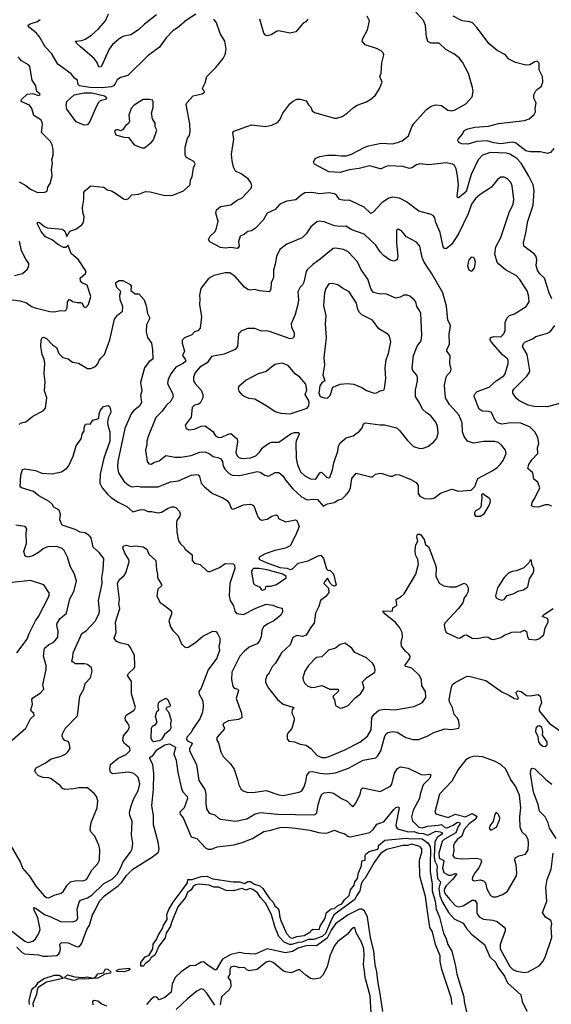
# Model space of a CAD drawing. Extents: x 1921360 to 2014538, y 768294 to 907744.
# Tile 258 of 412: x 1972690 to 1977360, y 845639 to 854285. Entities that reach past the tile are written whole.
import ezdxf

# ---------------------------------------------------------------- set-up
doc = ezdxf.new("R2010")
doc.units = 0

msp = doc.modelspace()

# ---------------------------------------------------------------- linework, layer by layer
at = {"layer": '0CON10XD'}
for points in [[(1977364.4, 851834.4), (1977340, 851885), (1977299.5, 852015), (1977255, 852057.1), (1977237.3, 852085), (1977227.5, 852125), (1977231.1, 852175), (1977225.5, 852205.5), (1977210.8, 852225), (1977117.1, 852297.1), (1977115.6, 852325), (1977136.8, 852413.2), (1977153.8, 852516.2), (1977201.2, 852655), (1977209.4, 852785), (1977199.4, 852835), (1977162.2, 852912.2), (1977093.5, 853025), (1977055.6, 853065), (1976995, 853103.8), (1976965, 853111.9), (1976825, 853117.7), (1976754.7, 853095.3), (1976717.8, 853055), (1976654.6, 852925), (1976615, 852784.4), (1976601.2, 852765), (1976545, 852719.2), (1976535, 852723.8), (1976531.8, 852735), (1976543.8, 852835), (1976536.1, 852915), (1976524.4, 852975), (1976508, 853005), (1976492.5, 853015), (1976435, 853026.7), (1976285, 853010.8), (1976205, 853018.4), (1976175, 853009.7), (1976135, 852983.6), (1976115, 852978.2), (1976055, 852994.5), (1975935, 853001.5), (1975905, 852997.1), (1975866, 852974), (1975855, 852973.8), (1975765, 853000.5), (1975672.4, 852977.6), (1975585, 852966.2), (1975505, 852943.9), (1975405, 852950), (1975280, 853015), (1975270, 853035), (1975286.7, 853065), (1975325, 853084.2), (1975394.5, 853095.5), (1975465, 853095.5), (1975515, 853087.9), (1975559.4, 853090.6), (1975605, 853103.5), (1975715, 853163.5), (1975755, 853178.2), (1975865, 853200), (1975965, 853195.6), (1976010, 853205), (1976048.3, 853221.7), (1976104.3, 853265), (1976135, 853343.8), (1976155, 853377.5), (1976263.4, 853496.6), (1976305, 853526), (1976345, 853536), (1976395, 853532), (1976451.7, 853491.7), (1976485, 853484), (1976515, 853494), (1976608.8, 853545), (1976663.9, 853606.1), (1976674, 853655), (1976668.7, 853688.7), (1976633.2, 853813.2), (1976580.9, 853910.9), (1976549.7, 853949.7), (1976502.5, 853985), (1976432.1, 854022.1), (1976375, 854078), (1976305, 854080), (1976275, 854093.3), (1976262.2, 854135), (1976253.1, 854235), (1976236.7, 854276.7), (1976131.9, 854395)], [(1972625, 851824.5), (1972695.4, 851815.4), (1972748.8, 851798.8), (1972795, 851766.5), (1972825, 851753.3), (1972955, 851722.9), (1972995, 851720), (1973045, 851732), (1973085, 851727.5), (1973095, 851732.5), (1973106.7, 851755), (1973108.8, 851805), (1973125, 851827.5), (1973136.1, 851826.1), (1973155, 851810), (1973195, 851801.2), (1973225, 851802.5), (1973237.5, 851795), (1973253.6, 851763.6), (1973271.7, 851758.3), (1973293.3, 851785), (1973316.2, 851855), (1973283.8, 851953.8), (1973240, 851975), (1973223, 851993), (1973220, 852015), (1973268.9, 852055), (1973273.5, 852075), (1973205, 852175.6), (1973142.3, 852232.3), (1973115, 852302.5), (1973094.3, 852285.7), (1973075, 852285.6), (1973025, 852311.5), (1972975, 852350.8), (1972917.9, 852377.9), (1972877.1, 852425), (1972844.5, 852495.5), (1972853.3, 852506.7), (1972865, 852504.2), (1972909.2, 852469.2), (1972935, 852457.3), (1973065, 852445.4), (1973087.2, 852427.2), (1973105, 852380), (1973131.4, 852428.6), (1973183.6, 852446.4), (1973236.4, 852483.6), (1973250.8, 852505), (1973255.8, 852554.2), (1973244.4, 852595), (1973241.4, 852635), (1973254, 852705), (1973253.9, 852766.1), (1973263.9, 852786.1), (1973315, 852826.7), (1973425, 852813.8), (1973437.7, 852807.7), (1973459.3, 852789.3), (1973495, 852783.3), (1973532.3, 852762.3), (1973601.7, 852711.7), (1973625, 852706.7), (1973645, 852713.3), (1973675, 852747.5), (1973735, 852752.9), (1973795, 852775.7), (1973835, 852772.9), (1973965, 852742), (1974035, 852742.5), (1974128.3, 852781.7), (1974185.9, 852834.1), (1974190.8, 852879.2), (1974206, 852905), (1974217.5, 852985), (1974230, 853015), (1974219.3, 853039.3), (1974153.9, 853073.9), (1974143.3, 853095), (1974143.3, 853165), (1974163.8, 853245), (1974181.7, 853268.3), (1974187.5, 853305), (1974185, 853370), (1974151.2, 853538.8), (1974157.5, 853555), (1974213.6, 853616.4), (1974292.5, 853635), (1974310, 853645), (1974312.5, 853655), (1974301.2, 853665), (1974296.4, 853683.6), (1974319.3, 853729.3), (1974334.2, 853785.8), (1974413.9, 853866.1), (1974476.7, 853945), (1974495, 853980), (1974503.8, 854025), (1974492.5, 854095), (1974452.2, 854162.2), (1974417.9, 854257.9), (1974395, 854289.4)], [(1974237.6, 854332.4), (1974155, 854279.5), (1974075, 854211.9), (1974035, 854188.1), (1973977.8, 854125), (1973917.2, 854042.8), (1973819.8, 853970.2), (1973640, 853795), (1973575, 853776.9), (1973545, 853757.5), (1973528.5, 853721.5), (1973514.3, 853705), (1973493.9, 853696.1), (1973414.6, 853685.4), (1973305, 853688.9), (1973215.3, 853705.3), (1973202.9, 853715), (1973196.7, 853755), (1973175, 853768.8), (1973140.7, 853810.7), (1973025, 853894.3), (1972970.8, 853985), (1972912.5, 854045), (1972864.5, 854135), (1972837.4, 854167.4), (1972776.7, 854215), (1972760, 854235), (1972781.1, 854248.9), (1972845, 854268.2), (1972870, 854285)], [(1973892.1, 854327.9), (1973785, 854244.2), (1973734.6, 854195.4), (1973667, 854153), (1973605, 854139.2), (1973575.7, 854125), (1973503.8, 854066.2), (1973475.2, 854024.8), (1973405, 853870), (1973385, 853868.8), (1973369.8, 853909.8), (1973344.7, 853944.7), (1973225, 854045.6), (1973192.5, 854075), (1973180, 854095), (1973235, 854101.8), (1973265, 854113.8), (1973320.4, 854149.6), (1973381.5, 854205), (1973443.5, 854275), (1973470.5, 854335)], [(1977365, 850014), (1977335, 850024.2), (1977305, 850024.2), (1977245, 850004.4), (1977205, 850007.8), (1977187, 850017), (1977191.1, 850045), (1977215, 850082), (1977258, 850175), (1977240, 850225), (1977205, 850251.2), (1977196, 850306), (1977154.4, 850344.4), (1977161.7, 850378.3), (1977189.1, 850420.9), (1977241.1, 850475), (1977239.2, 850525), (1977250.8, 850565), (1977241.4, 850615), (1977215.7, 850665), (1977175, 850706.9), (1977093, 850743), (1977005, 850743.8), (1976925, 850733.9), (1976886, 850745), (1976865.7, 850765), (1976835, 850836.7), (1976815, 850844.3), (1976755, 850847.1), (1976725.8, 850865), (1976682.9, 850975), (1976685.7, 850995), (1976708.6, 851021.4), (1976815, 851059.5), (1976875.3, 851114.7), (1976942, 851158), (1976954.5, 851175.5), (1976980, 851265), (1976981.9, 851295), (1976975, 851307.1), (1976930.7, 851340.7), (1976835, 851452.2), (1976821.4, 851475), (1976826.7, 851495), (1976855, 851504.4), (1976915, 851500), (1976942.9, 851525), (1976952.9, 851555), (1976954.2, 851625), (1976972.5, 851667.5), (1976993.4, 851686.6), (1977037, 851703), (1977137.5, 851765), (1977163.8, 851806.2), (1977160, 851865), (1977148.6, 851905), (1977083.6, 852003.6), (1977055, 852036), (1976957.4, 852087.4), (1976898.3, 852138.3), (1976885.5, 852155.5), (1976862.2, 852225), (1976870.9, 852289.1), (1976917, 852373), (1976988.9, 852591.1), (1977025.6, 852665), (1977031.9, 852705), (1977015.4, 852825.4), (1977003.1, 852855), (1976975, 852887.1), (1976945, 852901.4), (1976915, 852900.8), (1976887.9, 852882.1), (1976834, 852815), (1976735, 852748.9), (1976695, 852713.3), (1976660, 852665), (1976630.5, 852579.5), (1976545.3, 852405), (1976485, 852314.4), (1976435, 852273.3), (1976422, 852275), (1976410.2, 852290.2), (1976382.2, 852415), (1976345.8, 852505), (1976336, 852545), (1976325, 852561.2), (1976305, 852573.8), (1976195, 852602), (1976088.8, 852685), (1976025, 852718.6), (1975965, 852727.8), (1975933, 852717), (1975875, 852678.1), (1975795, 852594.2), (1975775, 852584), (1975715, 852638), (1975605, 852691.4), (1975585, 852699.4), (1975545, 852696.9), (1975498.8, 852705), (1975473.3, 852745), (1975456.4, 852756.4), (1975405, 852763.6), (1975325, 852756.4), (1975255, 852767.3), (1975195.5, 852764.5), (1975162, 852745), (1975115, 852702.5), (1975037.7, 852692.3), (1974975.5, 852664.5), (1974935, 852618), (1974863.8, 852585), (1974828, 852525), (1974760, 852455), (1974725, 852430), (1974695, 852423.8), (1974665, 852401.2), (1974627.5, 852385), (1974611.2, 852335), (1974617.5, 852295), (1974603.6, 852276.4), (1974545, 852284.2), (1974495, 852279.2), (1974453.2, 852283.2), (1974360, 852335), (1974347.5, 852355), (1974363.3, 852385), (1974406.2, 852425), (1974418.6, 852455), (1974433.8, 852515), (1974412, 852585), (1974418.8, 852615), (1974455, 852644), (1974545, 852659.2), (1974600.3, 852699.7), (1974645, 852720), (1974722.5, 852805), (1974728.6, 852825), (1974719.4, 852855), (1974696.3, 852886.3), (1974635, 852930), (1974585.5, 852955.5), (1974568.6, 852988.6), (1974555.5, 853045), (1974551.1, 853105), (1974570, 853235), (1974562.5, 853295), (1974570, 853305), (1974725, 853361.2), (1974845, 853348), (1974905, 853358.8), (1974955, 853383.3), (1974976.2, 853405), (1975001.2, 853465), (1975064.1, 853545.9), (1975085, 853566.7), (1975125, 853586), (1975155, 853587.5), (1975205, 853573.3), (1975226.4, 853536.4), (1975246.1, 853516.1), (1975260, 853485), (1975279.3, 853469.3), (1975455, 853421.2), (1975475, 853421.2), (1975522.5, 853435), (1975565, 853463.3), (1975623.3, 853515), (1975655, 853533.3), (1975736.1, 853563.9), (1975773.6, 853586.4), (1975815, 853622.5), (1975850.7, 853679.3), (1975872.5, 853735), (1975853.3, 853785), (1975863.8, 853815), (1975871.2, 853905), (1975888.8, 853975), (1975883.3, 853995), (1975865, 854011.2), (1975825, 854031.2), (1975725, 854063.8), (1975697.5, 854095), (1975700, 854115), (1975744.1, 854195.9), (1975761.2, 854275), (1975743.3, 854315)], [(1975220.5, 854289.5), (1975203.9, 854266.1), (1975180, 854255), (1975115, 854177.1), (1975065, 854167.5), (1974964.3, 854185.7), (1974945, 854180), (1974899.6, 854150.4), (1974862.4, 854142.4), (1974848, 854148), (1974835.6, 854165), (1974798.9, 854288.9)], [(1977254, 853866), (1977252.3, 853902.3), (1977235, 853920), (1977215, 853916), (1977170.3, 853889.7), (1977136.6, 853886.6), (1977045, 853910), (1977005, 853928.6), (1976985, 853942), (1976956.2, 853975), (1976885, 854013.8), (1976815, 854074), (1976705.7, 854215), (1976666.6, 854256.6), (1976645, 854265.7), (1976576.7, 854275), (1976496.1, 854316.1)], [(1972685, 852861.8), (1972745, 852829.1), (1972785, 852795.6), (1972845, 852768.8), (1972910.7, 852769.3), (1972930.7, 852779.3), (1972937.5, 852815), (1972956.2, 852845), (1972974, 852915), (1972969.2, 852965), (1972978, 853025), (1972972.9, 853055), (1972982.5, 853095), (1972984.2, 853145.8), (1972975.7, 853185), (1972960.8, 853215), (1972881.4, 853295), (1972891.2, 853361.2), (1972887.1, 853385), (1972875.5, 853405.5), (1972814.6, 853444.6), (1972796.2, 853505), (1972774.6, 853534.6), (1972702, 853565), (1972704.3, 853585), (1972755, 853630), (1972805.8, 853635.8), (1972855, 853619.2), (1972868.8, 853625), (1972866.2, 853635), (1972840, 853655), (1972831.2, 853705), (1972798, 853755), (1972780, 853875), (1972768.2, 853888.2), (1972705, 853922.9), (1972675, 853958.8)], [(1977382.5, 853155), (1977351.1, 853118.9), (1977325, 853109.2), (1977265, 853123.1), (1977175, 853125.8), (1977135, 853133.4), (1977045, 853203.6), (1977015, 853210.2), (1976915, 853194.5), (1976855, 853203.2), (1976795, 853221), (1976705.8, 853214.2), (1976625, 853191.5), (1976575, 853193.6), (1976547.5, 853205), (1976539.2, 853225), (1976542, 853235), (1976580.3, 853279.7), (1976595, 853310.8), (1976625, 853326.7), (1976687.6, 853342.4), (1976809.1, 853350.9), (1976895, 853373.8), (1977125, 853400), (1977163.8, 853415), (1977208.3, 853451.7), (1977221.2, 853475), (1977218.8, 853505), (1977226, 853555), (1977206.7, 853595), (1977207.5, 853625), (1977227.5, 853665), (1977270.5, 853699.5), (1977284, 853735), (1977281.4, 853785), (1977254.2, 853845), (1977254, 853866)], [(1973255, 853358), (1973185, 853387.5), (1973105, 853500), (1973097.5, 853535), (1973104.4, 853565), (1973168.6, 853625), (1973255, 853642.5), (1973322.5, 853642.5), (1973436, 853615), (1973450.8, 853605), (1973452, 853595), (1973445, 853584.2), (1973398.2, 853571.8), (1973382.9, 853557.1), (1973363.4, 853525), (1973305, 853390.8), (1973285, 853362.9), (1973255, 853358)], [(1973785, 853160), (1973845, 853206.7), (1973865, 853230), (1973893.3, 853315), (1973881.2, 853345), (1973878.8, 853375), (1973856.2, 853415), (1973848.8, 853465), (1973862, 853515), (1973863.3, 853565), (1973855, 853578.8), (1973830, 853585), (1973775, 853584.4), (1973695, 853535.6), (1973670.5, 853505), (1973649.2, 853445), (1973653.8, 853395), (1973645, 853372.5), (1973622.5, 853355), (1973593.6, 853316.4), (1973575, 853307.5), (1973555, 853316.7), (1973535, 853317.5), (1973523.3, 853305), (1973535, 853272.5), (1973603.6, 853253.6), (1973645, 853250), (1973695.9, 853185.9), (1973765, 853160), (1973785, 853160)], [(1975355, 850014.2), (1975395, 850033.3), (1975453.3, 850045), (1975483.3, 850065), (1975521.1, 850078.9), (1975558.3, 850111.7), (1975576.9, 850135), (1975594.4, 850175), (1975606, 850255), (1975645, 850303.8), (1975775, 850270), (1975788.3, 850271.7), (1975815, 850293.3), (1975858.3, 850301.7), (1975875, 850301.2), (1975945, 850276.2), (1975965, 850278), (1975995, 850291.2), (1976027.3, 850287.3), (1976126.8, 850246.8), (1976171.7, 850221.7), (1976190, 850195), (1976188.8, 850125), (1976205, 850101.2), (1976245, 850080.6), (1976302.7, 850077.3), (1976333.3, 850085), (1976385, 850128), (1976485, 850163.3), (1976545, 850146.2), (1976656, 850154), (1976686.7, 850185), (1976715, 850256.2), (1976845, 850326.9), (1976885, 850353.3), (1976910.5, 850379.5), (1976938.1, 850415), (1976961.9, 850475), (1976955.8, 850505), (1976925.4, 850545.4), (1976895, 850572.9), (1976865, 850581.9), (1976765, 850580), (1976675, 850567.8), (1976623.6, 850583.6), (1976594.5, 850624.5), (1976578.9, 850665), (1976575.4, 850745), (1976546, 850816), (1976466.1, 850906.1), (1976429.6, 850965), (1976420, 851075), (1976436.2, 851145), (1976446.1, 851163.9), (1976475, 851192.5), (1976481.2, 851215), (1976467.5, 851265), (1976470.8, 851335), (1976443.3, 851373.3), (1976441.5, 851385), (1976464.4, 851435), (1976461.4, 851525), (1976473.8, 851595), (1976468.8, 851615), (1976450, 851645), (1976438.8, 851768.8), (1976408, 851885), (1976307.8, 852057.8), (1976241.9, 852155), (1976225.5, 852195.5), (1976205.5, 852295.5), (1976175, 852330), (1976088.3, 852378.3), (1976045, 852430), (1976015, 852446.7), (1976000, 852435), (1975999.2, 852325), (1976012.5, 852205), (1976005, 852180), (1975995, 852170), (1975975, 852164.2), (1975945, 852172.9), (1975884.6, 852214.6), (1975855, 852246.2), (1975818.1, 852305), (1975715, 852402.9), (1975608.1, 852438.1), (1975555, 852472.2), (1975505, 852469.1), (1975454.4, 852475.6), (1975365, 852510), (1975315.8, 852514.2), (1975300.9, 852509.1), (1975248, 852465), (1975205, 852404), (1975169.8, 852370.2), (1975037.3, 852312.7), (1974975, 852268), (1974945.5, 852204.5), (1974935, 852137.5), (1974919.1, 852085), (1974918.9, 852021.1), (1974899.6, 851975), (1974897.3, 851922.7), (1974885, 851896), (1974795, 851902.9), (1974755, 851915.6), (1974715, 851910.6), (1974695, 851914.3), (1974665, 851937.1), (1974586.1, 852026.1), (1974535, 852061.4), (1974495, 852062.5), (1974395, 852040), (1974347.3, 852012.7), (1974281.2, 851925), (1974270.5, 851865), (1974271.2, 851831.2), (1974269.5, 851785), (1974287.5, 851675), (1974274.5, 851575.5), (1974255, 851552.5), (1974225, 851544), (1974201.8, 851518.2), (1974138.7, 851491.3), (1974118.3, 851471.7), (1974115.7, 851445), (1974137.1, 851375), (1974120.5, 851335), (1974143.6, 851305), (1974147.9, 851285), (1974125, 851266.1), (1974060.6, 851235), (1974017.8, 851175), (1973993.1, 851125), (1973989.4, 851095), (1973994.4, 851074.4), (1974033.1, 851005), (1974038.1, 850975), (1974016.9, 850935), (1973979.8, 850900.2), (1973942.8, 850847.2), (1973885, 850790.8), (1973818, 850625), (1973806, 850585), (1973807.5, 850555), (1973795.6, 850505), (1973809.5, 850405), (1973825, 850384.4), (1973845, 850380.6), (1973875, 850398.1), (1973915, 850410), (1973975, 850458.9), (1974055, 850443.1), (1974105, 850442.2), (1974195, 850457.5), (1974271.7, 850488.3), (1974315, 850490), (1974354.8, 850474.8), (1974388.1, 850448.1), (1974437.8, 850437.8), (1974457.4, 850427.4), (1974472.7, 850405), (1974477.7, 850365), (1974493.7, 850333.7), (1974528.7, 850298.7), (1974555, 850284), (1974625, 850282.8), (1974775, 850318.5), (1974802.6, 850312.6), (1974844, 850284), (1974875, 850275.5), (1974935, 850307.5), (1974965, 850307.5), (1975000.4, 850280.4), (1975028.1, 850238.1), (1975090, 850165), (1975164.4, 850095), (1975215, 850070), (1975265, 850074.4), (1975305, 850070.6), (1975355, 850014.2)], [(1972645, 852040), (1972715, 852057.5), (1972758, 852095), (1972771.2, 852125), (1972771.2, 852145), (1972742.7, 852182.7), (1972706.6, 852256.6), (1972688.7, 852338.7)], [(1975285, 850250.4), (1975295, 850255.6), (1975325, 850305.8), (1975335, 850312.5), (1975345, 850309.2), (1975385, 850268.6), (1975405, 850262.5), (1975415, 850266.2), (1975437, 850333), (1975448.8, 850395), (1975483.9, 850495), (1975491.3, 850538.7), (1975505, 850568), (1975558, 850612), (1975620.3, 850629.7), (1975675, 850671.2), (1975697.7, 850702.3), (1975708.8, 850735), (1975724.4, 850745.6), (1975855, 850726), (1975895, 850726), (1975987.5, 850705), (1976005, 850698), (1976025, 850678.8), (1976095, 850588.8), (1976147.9, 850537.9), (1976205, 850520), (1976235, 850521.9), (1976275, 850535.8), (1976324.2, 850575.8), (1976355, 850610), (1976367.1, 850655), (1976360, 850715), (1976345, 850752), (1976301.4, 850805), (1976260.8, 850835), (1976227.5, 850865), (1976205.6, 850915), (1976166.5, 850975), (1976167.2, 851032.8), (1976185.4, 851115), (1976184.5, 851144.5), (1976175.4, 851165.4), (1976143.1, 851205), (1976136.9, 851225), (1976150, 851335), (1976180.9, 851419.1), (1976216.5, 851465), (1976223.6, 851513.6), (1976212.7, 851705), (1976202.6, 851732.6), (1976177.8, 851765), (1976168.6, 851808.6), (1976156.3, 851826.3), (1976117.6, 851857.6), (1976095, 851866.7), (1976065, 851865.7), (1976032.1, 851847.9), (1975995, 851840.8), (1975905, 851877.1), (1975855, 851874.2), (1975799.1, 851889.1), (1975778.6, 851915), (1975748.9, 852005), (1975685.5, 852095), (1975657.3, 852157.3), (1975576, 852245), (1975534.3, 852265.7), (1975465, 852278.5), (1975443.8, 852275), (1975329.2, 852180.8), (1975263.8, 852136.2), (1975215, 852088.6), (1975206.7, 852073.3), (1975185, 851978.8), (1975175, 851957.5), (1975152.5, 851935), (1975134.5, 851895.5), (1975138.9, 851825), (1975134.4, 851785), (1975109.2, 851695), (1975075.8, 851615), (1975078.1, 851585), (1975101.5, 851535), (1975102.1, 851507.9), (1975092.2, 851487.8), (1975065, 851482.5), (1974885, 851547.8), (1974855, 851553.3), (1974815, 851549.4), (1974755, 851572.5), (1974695, 851573.8), (1974655, 851560), (1974638.3, 851551.7), (1974613.3, 851525), (1974604.1, 851415.9), (1974582.5, 851387.5), (1974485, 851348.1), (1974375, 851327.5), (1974337.2, 851272.8), (1974272.9, 851235), (1974230, 851185), (1974216.5, 851145), (1974216.9, 851115), (1974229.8, 851089.8), (1974285, 851032), (1974297.7, 850995), (1974298.2, 850965), (1974275, 850918), (1974261.7, 850908.3), (1974225, 850899.2), (1974205, 850878.8), (1974195.5, 850794.5), (1974144.2, 850724.2), (1974153.3, 850695), (1974175, 850684), (1974225, 850689.2), (1974285, 850716.9), (1974319.4, 850719.4), (1974385, 850668.8), (1974411.3, 850631.3), (1974435, 850617.1), (1974465, 850619.1), (1974515, 850643.8), (1974545, 850651.1), (1974600.6, 850605), (1974601.8, 850578.2), (1974589.1, 850485), (1974598.9, 850455), (1974615, 850441.9), (1974645, 850433.1), (1974716.6, 850436.6), (1974763.5, 850456.5), (1974795, 850486.9), (1974825, 850528.1), (1974885, 850570.6), (1974905, 850575.6), (1974965, 850574.4), (1975075, 850650.5), (1975105, 850660.9), (1975135, 850660.8), (1975143.8, 850655), (1975145.6, 850645), (1975118.9, 850585), (1975116.1, 850565), (1975119.6, 850435), (1975130.9, 850375), (1975156.7, 850315), (1975195, 850279.4), (1975244, 850254), (1975285, 850250.4)], [(1976655, 852076.7), (1976665, 852078.8), (1976686.2, 852105), (1976694, 852155), (1976685, 852186.7), (1976675, 852196.7), (1976655, 852200), (1976634.2, 852175.8), (1976624.2, 852124.2), (1976635, 852087.5), (1976655, 852076.7)], [(1972685, 850734), (1972705, 850746.2), (1972745, 850754), (1972805, 850803.8), (1972895, 850848.8), (1972915.5, 850874.5), (1972926.9, 850965), (1972908.5, 851025), (1972914.5, 851105), (1972903.6, 851175), (1972910, 851265), (1972903.6, 851305), (1972887.1, 851345), (1972875.7, 851415), (1972878, 851472), (1972887, 851493), (1972903.3, 851496.7), (1972925, 851485.8), (1972979.2, 851429.2), (1973014.4, 851405), (1973033.5, 851355), (1973068.5, 851318.5), (1973115.4, 851305.4), (1973155, 851277.5), (1973205, 851268.1), (1973285, 851222), (1973315, 851222.5), (1973355, 851240.8), (1973375, 851262), (1973386.7, 851295), (1973404.3, 851315), (1973435, 851344), (1973480.4, 851475), (1973521.8, 851655), (1973548.3, 851691.7), (1973593.8, 851725), (1973596.4, 851766.4), (1973572, 851825), (1973570.8, 851865), (1973578.3, 851898.3), (1973542.7, 851932.7), (1973533.8, 851965), (1973535, 851976.7), (1973562.5, 851995), (1973595, 851994), (1973660.9, 851960.9), (1973668.6, 851945), (1973666.2, 851906.2), (1973705, 851878.8), (1973735, 851876.2), (1973784, 851825), (1973801.7, 851771.7), (1973812.5, 851705), (1973833.8, 851665), (1973804.4, 851605), (1973799.5, 851545), (1973813.1, 851495), (1973847.5, 851445), (1973857.5, 851385), (1973860, 851305), (1973827.4, 851282.6), (1973785, 851227.5), (1973751.7, 851098.3), (1973762.5, 851025), (1973752.5, 850985), (1973759.6, 850925), (1973744.5, 850895), (1973689.4, 850850.6), (1973670, 850825), (1973613.6, 850695), (1973553.3, 850405), (1973549.2, 850355), (1973558.5, 850305), (1973603.2, 850233.2), (1973645, 850196.5), (1973675, 850182.5), (1973725, 850190), (1973755, 850183.6), (1973905, 850182.2), (1974015, 850227.7), (1974085, 850236.7), (1974195, 850285.5), (1974241.9, 850291.9), (1974258.2, 850288.2), (1974268.1, 850275), (1974284.3, 850215), (1974311.8, 850181.8), (1974383.4, 850123.4), (1974475, 850086), (1974513, 850063), (1974534, 850035), (1974546.4, 849996.4), (1974555, 849987.5), (1974575, 849990), (1974655, 850024.2), (1974715, 850032), (1974735, 850026.2), (1974745.7, 850015.7), (1974780.3, 849920.3), (1974795, 849901.2), (1974815, 849888.8), (1974865, 849898.6), (1974905, 849924), (1974945, 849936.2), (1974956.7, 849925), (1974963.6, 849903.6), (1975024.3, 849874.3), (1975112.5, 849892.5), (1975125, 849887.5), (1975144, 849835), (1975115, 849760.8), (1975064.4, 849665), (1975025, 849643.3), (1974932, 849625), (1974846, 849594), (1974793.3, 849565), (1974789.1, 849555), (1974797.3, 849545), (1974855, 849517.4), (1974975, 849476.1), (1975035, 849468.9), (1975065, 849456.2), (1975087.5, 849462.5), (1975136.4, 849513.6), (1975225, 849532.2), (1975305, 849575.6), (1975335, 849582.5), (1975359.6, 849555), (1975385, 849462.5), (1975398.3, 849448.3), (1975415, 849452.5), (1975445, 849420), (1975470, 849320), (1975455, 849311.2), (1975437.7, 849317.7), (1975417.7, 849337.7), (1975395, 849380), (1975363.3, 849345), (1975362.5, 849335), (1975403.9, 849293.9), (1975404.2, 849255), (1975380.4, 849219.6), (1975332.5, 849185), (1975317.8, 849132.2), (1975286.9, 849075), (1975275.6, 848985), (1975244, 848946), (1975205, 848881.9)], [(1975395, 850962.5), (1975417.5, 850985), (1975440.7, 851059.3), (1975504.2, 851085.8), (1975565, 851089.4), (1975625, 851083.3), (1975695.4, 851055.4), (1975735, 851028.1), (1975805, 851005.6), (1975825, 851007.1), (1975855, 851026), (1975890, 851035), (1975895.8, 851045), (1975907.1, 851135), (1975901.1, 851225), (1975907.6, 851302.4), (1975930.6, 851355), (1975949.4, 851455), (1975939.2, 851505), (1975924.4, 851524.4), (1975845, 851570), (1975789.2, 851645), (1975695, 851694.5), (1975674.2, 851714.2), (1975660.6, 851740.6), (1975647.7, 851795), (1975585.3, 851895.3), (1975525, 851927.5), (1975485, 851956.9), (1975435, 851968.1), (1975405.6, 851964.4), (1975379.4, 851925), (1975367.1, 851885), (1975357.5, 851775), (1975379.3, 851685), (1975371.9, 851615), (1975381.4, 851495), (1975361.1, 851315), (1975367, 851253), (1975353.3, 851165), (1975370, 851115), (1975345, 851097.5), (1975325, 851070), (1975317.5, 851005), (1975330, 850975), (1975365, 850963.3), (1975395, 850962.5)], [(1977435, 850915.7), (1977324.3, 850884.3), (1977205, 850889.4), (1977155, 850899.2), (1977075, 850940.8), (1977055, 850960), (1977022, 851005), (1977020.6, 851025), (1977029.7, 851040.3), (1977143.6, 851155), (1977165.5, 851185), (1977171.8, 851205), (1977147.7, 851345), (1977107.5, 851415), (1977115, 851441.2), (1977127.1, 851452.9), (1977195, 851481.1), (1977225, 851501.5), (1977325, 851530.8), (1977352.1, 851547.9), (1977391.9, 851598.1)], [(1975065, 850824.3), (1975213.8, 850875), (1975229.4, 850895), (1975231.5, 850925), (1975228.2, 850945), (1975196.9, 850995), (1975211.4, 851035), (1975204, 851085), (1975150, 851145), (1975110, 851175), (1975049.3, 851249.3), (1974995, 851270), (1974932.3, 851257.7), (1974855, 851195.8), (1974785, 851175.8), (1974679.8, 851120.2), (1974614.2, 851065), (1974609.2, 851045), (1974614.3, 851024.3), (1974641.7, 850991.7), (1974666.7, 850975), (1974701.3, 850961.3), (1974755.3, 850955.3), (1974860, 850895), (1974935, 850843.1), (1974985, 850829.4), (1975065, 850824.3)], [(1973046.9, 847556.9), (1972965, 847618.6), (1972945, 847627.5), (1972895, 847629.4), (1972856.2, 847645), (1972827.5, 847675), (1972822.5, 847695), (1972835.8, 847715), (1972915, 847755.8), (1972965, 847796), (1973045.5, 847814.5), (1973093.2, 847836.8), (1973114, 847855), (1973132.5, 847885), (1973124.3, 847935), (1973115, 847945.7), (1973085, 847956), (1973067.5, 847975), (1973062.5, 847995), (1973065.7, 848015), (1973088.9, 848061.1), (1973196.8, 848173.2), (1973218.6, 848345), (1973254.3, 848405), (1973263.9, 848456.1), (1973313, 848507), (1973325.6, 848565.6), (1973320.8, 848595), (1973285, 848622.9), (1973258.7, 848628.7), (1973178.8, 848628.8), (1973152.5, 848645), (1973147.5, 848655), (1973158, 848685), (1973160, 848725), (1973173.3, 848756.7), (1973235.9, 848894.1), (1973275, 848918.5), (1973354.5, 849005), (1973387.8, 849075), (1973391.9, 849095), (1973382.9, 849185), (1973413.5, 849335), (1973412.7, 849385), (1973423.2, 849453.2), (1973427.8, 849555), (1973388, 849605), (1973335, 849653.3), (1973317.5, 849735), (1973304.1, 849754.1), (1973265, 849777.7), (1973221.4, 849785), (1973177.9, 849807.9), (1973062.5, 849845), (1973043.6, 849893.6), (1973047, 849943), (1973037.7, 849977.7), (1972990, 850005), (1972975, 850030), (1972947.5, 850055), (1972857.5, 850105), (1972811.9, 850141.9), (1972705, 850172.9), (1972693.7, 850183.7), (1972699.3, 850285), (1972713.6, 850336.4), (1972735, 850340.6), (1972827.5, 850325), (1972885, 850302.5), (1972975, 850298), (1973057.5, 850315), (1973105, 850347.5), (1973120, 850365), (1973158.7, 850451.3), (1973185, 850543.3), (1973231.2, 850605), (1973238.8, 850645), (1973256.2, 850675), (1973256.2, 850705), (1973266.7, 850733.3), (1973285, 850737.5), (1973307.5, 850732.5), (1973333, 850767), (1973385, 850783.3), (1973388, 850825), (1973398.6, 850855), (1973425, 850888), (1973468, 850898), (1973478.3, 850888.3), (1973487.1, 850865), (1973489.4, 850835), (1973468.9, 850795), (1973462.2, 850755), (1973463.3, 850725), (1973481.1, 850665), (1973483.1, 850583.1), (1973429.6, 850435), (1973397.7, 850295), (1973394.4, 850215), (1973414.5, 850174.5), (1973464.6, 850114.6), (1973497.5, 850085), (1973555, 850048.5), (1973631.5, 850011.5), (1973685, 849962.9), (1973755, 849983.5), (1973785, 849980), (1973815.6, 849965.6), (1973846.8, 849966.8), (1973905.7, 849955.7), (1973935, 849961.9), (1973995, 849995.8), (1974025, 850006), (1974045, 850007.5), (1974060.5, 850000.5), (1974094, 849965), (1974100.8, 849945), (1974095.7, 849925), (1974071.4, 849888.6), (1974067.1, 849865), (1974070, 849785), (1974085, 849707.5), (1974101.7, 849681.7), (1974132.5, 849655), (1974142.5, 849635), (1974204, 849585), (1974204.3, 849535), (1974226.4, 849513.6), (1974275, 849502), (1974334.5, 849444.5), (1974355, 849437.5), (1974445, 849474.5), (1974495, 849510), (1974565, 849505.5), (1974575.8, 849495), (1974578.9, 849465), (1974535.9, 849335), (1974530.7, 849225), (1974538.2, 849185), (1974568.8, 849138.8), (1974580.2, 849090.2), (1974595, 849070.4), (1974655, 849060.5), (1974765, 849116.2), (1974855, 849151.5), (1974912.5, 849145), (1974955, 849125.8), (1974995, 849116.7), (1974998.5, 849085), (1974984.5, 849055.5), (1974922, 849005), (1974869.4, 848980.6), (1974832, 848955), (1974818, 848925), (1974811.4, 848865), (1974795, 848830), (1974774.4, 848805.6), (1974746.3, 848793.7), (1974705, 848774.5), (1974661.9, 848738.1), (1974624.6, 848695.4), (1974553.1, 848555), (1974551.7, 848491.7), (1974562.6, 848432.6), (1974575, 848415.8), (1974605.4, 848405.4), (1974611.9, 848395), (1974590, 848325), (1974638.6, 848195), (1974640.8, 848155), (1974610.9, 848139.1), (1974525, 848129.4), (1974480, 848105), (1974473.8, 848095), (1974488.1, 848065), (1974486.7, 848055), (1974424.6, 847985), (1974418.2, 847965), (1974435.6, 847935), (1974458.1, 847855), (1974475.8, 847815), (1974541.3, 847751.3), (1974572.5, 847705), (1974604.2, 847614.2), (1974614, 847565), (1974632.1, 847532.1), (1974653.3, 847515), (1974695, 847500), (1974757.6, 847502.4), (1974855.6, 847515.6), (1974965, 847477.5), (1975005, 847473.3), (1975145, 847500.9), (1975167.1, 847515), (1975186.9, 847543.1), (1975203.8, 847595), (1975211.9, 847648.1), (1975235, 847680), (1975265, 847684.5), (1975325, 847668.7), (1975385, 847662.8), (1975465, 847671.5), (1975577.9, 847712.1), (1975705.9, 847784.1), (1975817.7, 847802.3), (1975833.4, 847816.6), (1975861.1, 847865), (1975897.2, 847992.8), (1975909.2, 848015), (1975925, 848025.6), (1975965, 848034.4), (1976005, 848029.4), (1976082, 847982), (1976144.6, 847964.6), (1976195, 847964.5), (1976274.3, 847995.7), (1976326.7, 848025), (1976425, 848056.7), (1976485, 848051.2), (1976546.4, 848063.6), (1976553.3, 848086.7), (1976544, 848135), (1976534, 848155), (1976505.8, 848185), (1976492.1, 848242.1), (1976465.5, 848295.5), (1976463.7, 848316.3), (1976481.7, 848425), (1976492.8, 848447.2), (1976515, 848466), (1976615, 848518.9), (1976635, 848520), (1976785, 848482.9), (1976925, 848381.9), (1976991.7, 848351.7), (1977035, 848323.8), (1977065, 848320), (1977071.7, 848328.3), (1977048.8, 848375), (1977065, 848390.8), (1977095.7, 848385.7), (1977140.5, 848350.5), (1977175, 848349.2), (1977245, 848358.8), (1977262.5, 848345), (1977272.5, 848285), (1977253, 848237), (1977252.9, 848215), (1977344.5, 848104.5), (1977450.3, 848030.3)], [(1976695, 849924.4), (1976735, 849924.5), (1976770, 849945), (1976815, 850018), (1976826.2, 850055), (1976823.5, 850073.5), (1976814.6, 850084.6), (1976755, 850121.2), (1976746.4, 850113.6), (1976750, 850085), (1976739.2, 850005), (1976723.4, 849986.6), (1976695, 849971.9), (1976684.6, 849955), (1976685, 849941.2), (1976695, 849924.4)], [(1972585, 847926.2), (1972745, 848063.8), (1972785, 848146.2), (1972817.5, 848175), (1972814.2, 848194.2), (1972795, 848210), (1972788.1, 848225), (1972801.4, 848275), (1972796.2, 848315), (1972805, 848330), (1972869.1, 848370.9), (1972903.3, 848405), (1972894.2, 848445.8), (1972921.2, 848578.8), (1972922.7, 848615), (1972899.1, 848695), (1972907.5, 848765), (1972944, 848795), (1972990.2, 848819.8), (1973025, 848863.3), (1973028.9, 848915), (1973017.5, 848965), (1973020, 848985), (1973044.5, 849025.5), (1973100, 849075), (1973131.2, 849198.8), (1973166.4, 849265), (1973190, 849355), (1973170.8, 849415), (1973131.9, 849485), (1973109.4, 849565), (1973080, 849625), (1973061.7, 849641.7), (1973015, 849658.6), (1972937.5, 849655), (1972906.3, 849643.7), (1972855.8, 849605), (1972805, 849575.8), (1972765, 849565.8), (1972736.7, 849575), (1972727.5, 849615), (1972750.4, 849685), (1972745.6, 849775.6), (1972751.9, 849815), (1972738, 849835), (1972655, 849846.2)], [(1975205, 848881.9), (1975175, 848869.5), (1975125, 848877.7), (1975090, 848860), (1975067.1, 848795), (1974988.8, 848725), (1974935.6, 848635), (1974907.9, 848602.1), (1974881.5, 848548.5), (1974860.6, 848525), (1974848, 848485), (1974848.8, 848465), (1974874, 848415), (1974955, 848316.2), (1975005, 848274.4), (1975096.7, 848246.7), (1975084, 848226), (1975079.4, 848195), (1975102, 848155), (1975102, 848135), (1975080, 848060), (1975045, 848020), (1975040, 848005), (1975040.7, 847970.7), (1975055, 847950), (1975105, 847942.5), (1975155, 847923.3), (1975205, 847914.2), (1975246, 847885), (1975304.3, 847825), (1975345, 847807.8), (1975375, 847806.9), (1975415, 847816.7), (1975545, 847874.4), (1975677.6, 847942.4), (1975745, 847994.5), (1975778, 848048), (1975782.6, 848157.4), (1975803.2, 848186.8), (1975845, 848222.5), (1975895, 848231.5), (1975985, 848223.6), (1976155.6, 848254.4), (1976229.3, 848290.7), (1976256.6, 848333.4), (1976255.7, 848385), (1976223.5, 848435), (1976218.3, 848488.3), (1976200.6, 848525), (1976135, 848589.5), (1976082, 848605), (1976072.8, 848612.8), (1976116.5, 848675), (1976118.9, 848695), (1976109.2, 848715), (1976078.9, 848738.9), (1976044.2, 848785), (1976042, 848815), (1976053.6, 848866.4), (1976048.8, 848905), (1976030, 848945), (1975990.9, 848990.9), (1975901.2, 849065), (1975884, 849085), (1975882.5, 849095), (1975965, 849090), (1975968.8, 849121.2), (1975995, 849134), (1976003.8, 849145), (1975996.2, 849195), (1976040.5, 849219.5), (1976066.8, 849243.2), (1976170, 849415), (1976192.9, 849505), (1976186.7, 849545), (1976168, 849585), (1976163.9, 849626.1), (1976170, 849675), (1976186.7, 849705), (1976178, 849745), (1976185, 849766.7), (1976205, 849768), (1976217.9, 849757.9), (1976241.7, 849721.7), (1976255, 849677.5), (1976283.6, 849653.6), (1976341.9, 849495), (1976346.9, 849475), (1976345, 849400), (1976375, 849336.7), (1976414.3, 849314.3), (1976465, 849304.3), (1976525, 849306), (1976595, 849336), (1976613.3, 849325), (1976629.4, 849295), (1976628.2, 849265), (1976615.5, 849235), (1976592.9, 849207.1), (1976581.5, 849165), (1976545, 849114.4), (1976423.8, 848985), (1976419.2, 848970.8), (1976423.1, 848935), (1976435, 848904.2), (1976535, 848856.6), (1976555.2, 848854.8), (1976595, 848879.4), (1976615, 848884.2), (1976663.3, 848853.3), (1976711.7, 848851.7), (1976775, 848864.5), (1976804.3, 848864.3), (1976835, 848844), (1976855, 848842), (1976915, 848860.8), (1976948.6, 848881.4), (1977012.7, 848907.3), (1977055, 848911.2), (1977085, 848906.7), (1977125, 848923.3), (1977141.7, 848911.7), (1977150, 848865), (1977162.5, 848845), (1977225, 848840), (1977250.5, 848849.5), (1977295, 848883.3), (1977306.2, 848945), (1977332.5, 848995), (1977333, 849013), (1977325, 849027.5), (1977280, 849045), (1977298.8, 849065), (1977375, 849114.5)], [(1972605, 846293.2), (1972735, 846194.3), (1972765, 846180.8), (1972805, 846194.5), (1972830, 846215), (1972855.5, 846254.5), (1972870, 846295), (1972849.5, 846399.5), (1972816.9, 846465), (1972815, 846490), (1972835, 846481.9), (1972909.2, 846429.2), (1972970, 846405), (1973046.9, 846366.9), (1973155, 846363.8), (1973190, 846375), (1973202, 846395), (1973195.4, 846475), (1973211.1, 846535), (1973223.5, 846555), (1973285, 846573.8), (1973325, 846596.1), (1973428.8, 846701.2), (1973502.6, 846737.4), (1973545, 846781.5), (1973576.4, 846835), (1973598.3, 846891.7), (1973664.3, 846975), (1973678.6, 847005), (1973682.9, 847055), (1973673.1, 847125), (1973677.5, 847247.5), (1973658.1, 847298.1), (1973655.5, 847325), (1973668.8, 847381.2), (1973691.9, 847445), (1973730, 847515), (1973746.4, 847576.4), (1973729.4, 847629.4), (1973705, 847658), (1973685, 847670), (1973645, 847676.6), (1973505, 847662.3), (1973488.6, 847675), (1973482.5, 847705), (1973486.7, 847745), (1973555, 847800), (1973625, 847833.1), (1973658, 847865), (1973661.2, 847875), (1973655, 847893.3), (1973609.1, 847929.1), (1973597.1, 847955), (1973602, 847998), (1973642.9, 848045), (1973653.1, 848075), (1973642.7, 848102.7), (1973618.9, 848135), (1973615.5, 848155), (1973625, 848177.5), (1973695, 848220.8), (1973707.8, 848245), (1973672.2, 848365), (1973672, 848475), (1973637.5, 848525), (1973645.7, 848544.3), (1973695, 848591.2), (1973702, 848605), (1973697.8, 848705), (1973661.1, 848775), (1973645, 848794.3), (1973579.7, 848810.3), (1973540, 848825), (1973518.6, 848855), (1973538.2, 848905), (1973530.4, 848995), (1973569.5, 849115), (1973559.5, 849155), (1973567.1, 849195), (1973549.6, 849335), (1973563.4, 849366.6), (1973606.6, 849403.4), (1973623.4, 849426.6), (1973651.1, 849525), (1973648.6, 849545), (1973616, 849595), (1973596.7, 849645), (1973602.5, 849665), (1973625, 849670), (1973665, 849660.4), (1973705, 849665.7), (1973774.4, 849655), (1973808.1, 849635), (1973825, 849592.5), (1973885, 849536.7), (1973890.8, 849455), (1973901.4, 849415), (1973900, 849385), (1973935.9, 849324.1), (1973935, 849313.3), (1973904, 849285), (1973895.6, 849225), (1973921.1, 849171.1), (1973961.2, 849141.2), (1974015, 849100), (1974022.9, 849085), (1974021.9, 849065), (1974000.8, 849005), (1974014.3, 848955), (1974035, 848921.4), (1974080.6, 848875), (1974110.8, 848805), (1974137.3, 848777.3), (1974155, 848772), (1974170, 848775), (1974235, 848815.6), (1974299.1, 848870.9), (1974385, 848915.8), (1974411.7, 848911.7), (1974426.7, 848895), (1974446.7, 848855), (1974448, 848815), (1974438.6, 848785), (1974444.4, 848745), (1974422, 848678), (1974344.2, 848575.8), (1974284.4, 848415.6), (1974264, 848385), (1974265, 848363.3), (1974299.2, 848305), (1974302.5, 848255), (1974295.7, 848205), (1974272.2, 848145), (1974209, 848051), (1974195.2, 848024.8), (1974159.5, 847985), (1974154.7, 847965), (1974162.5, 847952.5), (1974203.5, 847933.5), (1974205.9, 847925), (1974181.6, 847885), (1974180, 847865), (1974244.4, 847745), (1974264.4, 847605), (1974315.3, 847525.3), (1974324.6, 847485), (1974324.4, 847405), (1974330.8, 847355), (1974355, 847316.2), (1974405, 847302.5), (1974435, 847274.2), (1974455, 847265.8), (1974585, 847247.1), (1974685, 847269.2), (1974757.4, 847312.6), (1974805, 847324.5), (1974955, 847309.6), (1975271.7, 847301.7)], [(1976925, 849186.7), (1976945, 849193.3), (1976971.7, 849228.3), (1977025, 849244.3), (1977075, 849270), (1977115, 849278), (1977152, 849305), (1977168, 849375), (1977200, 849425), (1977206, 849445), (1977205.9, 849465.9), (1977190, 849505), (1977185, 849540), (1977175, 849540), (1977162.5, 849515), (1977117, 849473), (1977055, 849446), (1977015, 849438.8), (1976985, 849426), (1976944.5, 849385.5), (1976887.1, 849295), (1976870, 849225), (1976875, 849207.5), (1976895, 849196.7), (1976925, 849186.7)], [(1974825, 849276.7), (1974845, 849284), (1974852.5, 849295), (1974850, 849305), (1974860, 849310), (1974895, 849309.5), (1974945, 849324.5), (1975020, 849375), (1975030.6, 849385), (1975031.1, 849395), (1975001.9, 849415), (1974865, 849452.8), (1974793.5, 849466.5), (1974744.3, 849465), (1974733.3, 849455), (1974725.6, 849435), (1974742.5, 849335), (1974755, 849322.5), (1974797.5, 849305), (1974815, 849280), (1974825, 849276.7)], [(1972663.5, 848725), (1972755.3, 848845), (1972773.1, 848895), (1972827.5, 849005), (1972854.5, 849045), (1972944.3, 849215), (1972950.8, 849245), (1972903, 849323), (1972785, 849360), (1972625, 849342.2)], [(1975505, 848240), (1975525, 848243.3), (1975575, 848263.3), (1975632.9, 848327.1), (1975684.3, 848365), (1975715.6, 848415), (1975701.2, 848465), (1975705, 848472.5), (1975736.2, 848505), (1975809.2, 848555), (1975812.3, 848572.3), (1975806, 848605), (1975790, 848635), (1975735, 848681.2), (1975635, 848728.8), (1975606.7, 848765), (1975545, 848811.2), (1975505, 848798.8), (1975462.5, 848767.5), (1975402.2, 848747.8), (1975345, 848691.2), (1975295, 848684.2), (1975227.5, 848615), (1975194.6, 848565.4), (1975175.8, 848505), (1975178.8, 848485), (1975195, 848456.7), (1975221.7, 848431.7), (1975255, 848422), (1975282.7, 848422.7), (1975345, 848438.9), (1975413.3, 848405), (1975485, 848407.3), (1975491.2, 848398.8), (1975486.5, 848385), (1975444, 848345), (1975441.2, 848335), (1975453.9, 848313.9), (1975464.1, 848264.1), (1975505, 848240)], [(1973865, 847944.4), (1973855, 847951.2), (1973843.3, 847975), (1973847.1, 848065), (1973855, 848082), (1973885, 848098), (1973896.2, 848115), (1973884, 848165), (1973895, 848210), (1973912.5, 848225), (1973906, 848255), (1973908.8, 848285), (1973921.3, 848298.7), (1973975, 848326.7), (1973990, 848315), (1974012.5, 848265), (1974007.5, 848255), (1973980, 848245), (1973972.5, 848235), (1973997.3, 848207.3), (1974021.5, 848135), (1974013.9, 848103.9), (1974018.9, 848065), (1974007.9, 848045), (1973962.6, 848007.4), (1973935.8, 847964.2), (1973915, 847952.6), (1973865, 847944.4)], [(1977305, 847902), (1977323.9, 847916.1), (1977324, 847945), (1977282, 848002), (1977285.5, 848035), (1977275, 848068.6), (1977255, 848084.3), (1977237.5, 848082.5), (1977223.8, 848065), (1977220, 848035), (1977242, 847992), (1977248, 847945), (1977260, 847925), (1977283.8, 847905), (1977305, 847902)], [(1972665, 846141.5), (1972713, 846093), (1972731.9, 846081.9), (1972855, 846072.7), (1972895, 846062.2), (1972935, 846060.6), (1973015, 846066.9), (1973035, 846082), (1973042.2, 846097.8), (1973048.2, 846125), (1973043.6, 846166.4), (1973057, 846183), (1973115, 846177.8), (1973195, 846144), (1973215, 846147.8), (1973236, 846175), (1973281, 846295), (1973302.6, 846335), (1973328.2, 846425), (1973351.1, 846458.9), (1973392.3, 846545), (1973435, 846590.8), (1973558.5, 846681.5), (1973587.9, 846712.1), (1973629.2, 846770.8), (1973684.3, 846825.7), (1973855.4, 846935), (1973907.8, 846975), (1973915.5, 847004.5), (1973906.2, 847063.8), (1973865.8, 847215), (1973865.3, 847295), (1973851.1, 847385), (1973864.8, 847525.2), (1973867.3, 847665), (1973859.3, 847745), (1973832, 847795), (1973833.8, 847805), (1973862.3, 847827.7), (1973893.8, 847875), (1973965, 847918.9), (1974005, 847926.9), (1974057.9, 847897.9), (1974042.9, 847835), (1974065, 847783.3), (1974079.4, 847675), (1974112.2, 847535), (1974124, 847505), (1974160.8, 847465), (1974165.3, 847445), (1974135, 847364.2), (1974096.7, 847325), (1974099.3, 847309.3), (1974125, 847277.5), (1974195, 847109.2), (1974245.2, 847095.2), (1974325, 847010.4), (1974345, 847000.4), (1974375, 847002.9), (1974425, 847022.8), (1974575, 847040.8), (1974645, 847060), (1974734, 847096), (1974835, 847157.1), (1974895, 847166.9), (1974975, 847191.1), (1975025, 847195.3), (1975115, 847186.9), (1975237.5, 847167.5), (1975315, 847147.1), (1975365, 847142.5), (1975395, 847145.3), (1975455, 847167.8), (1975495, 847149.6), (1975545, 847137.2), (1975575, 847113.1), (1975595, 847110), (1975765, 847148.9), (1975795, 847173.5), (1975827.6, 847222.4), (1975887.8, 847242.2), (1975975, 847350), (1975995, 847368), (1976015, 847373.3), (1976023.3, 847365), (1975994.4, 847215), (1975996.7, 847195), (1976008.8, 847178.8), (1976105, 847152.9), (1976153.4, 847156.6), (1976192.5, 847142.5), (1976235, 847139.6), (1976275, 847123), (1976345, 847159.1), (1976383.5, 847153.5), (1976400.3, 847145), (1976403.5, 847135), (1976357.3, 847102.7), (1976335.1, 847065), (1976329.7, 846935), (1976336.1, 846895), (1976356.7, 846855), (1976353.6, 846815), (1976360.3, 846745), (1976387.6, 846715), (1976371.4, 846655), (1976380.9, 846590.9), (1976405, 846534.7), (1976456.2, 846446.2), (1976505, 846390.4), (1976585, 846352.9), (1976613.6, 846305), (1976658.5, 846255), (1976773.8, 846165), (1976819.4, 846055), (1976869.4, 846009.4), (1976891.1, 845965), (1976949.2, 845885), (1976975, 845829.1), (1977092.2, 845722.2), (1977102.3, 845665), (1977145, 845580)], [(1976845, 846582), (1976875, 846584), (1976935, 846604.2), (1976975, 846634), (1977052.7, 846767.3), (1977057.1, 846795), (1977051.4, 846865), (1977039.2, 846905), (1977043.3, 846925), (1977075, 846944.3), (1977131.9, 846958.1), (1977157.1, 846995), (1977160.6, 847055), (1977156.1, 847086.1), (1977137.4, 847117.4), (1977105, 847151.2), (1977085.5, 847195.5), (1977083.8, 847285), (1977091.8, 847365), (1977080.4, 847475), (1977044.6, 847554.6), (1977001.9, 847615), (1976959.2, 847705), (1976915, 847744.2), (1976860, 847775), (1976755, 847812.5), (1976685, 847818.6), (1976645, 847805.8), (1976610, 847785), (1976554.3, 847715), (1976537.1, 847695), (1976485, 847598), (1976377.5, 847485), (1976336.2, 847325), (1976345, 847312.5), (1976455, 847280.8), (1976515, 847307.6), (1976605, 847286.7), (1976665, 847315.2), (1976698.8, 847295), (1976704, 847285), (1976692.9, 847265), (1976638, 847225), (1976593.8, 847175), (1976574.9, 847115.1), (1976533.8, 847085), (1976508.2, 847055), (1976501.5, 847035), (1976503.2, 846986.8), (1976496, 846945), (1976505, 846928), (1976525, 846922.2), (1976577.1, 846917.1), (1976703.4, 846923.4), (1976738, 846915), (1976746.7, 846896.7), (1976740.9, 846875), (1976722.9, 846837.1), (1976692.1, 846797.9), (1976668, 846755), (1976665, 846732.5), (1976682.9, 846722.9), (1976735, 846730.8), (1976765, 846722.5), (1976780.5, 846705), (1976792.9, 846652.9), (1976825, 846593.8), (1976845, 846582)], [(1975271.7, 847301.7), (1975286.7, 847305), (1975299.5, 847320.5), (1975311.8, 847395), (1975330.9, 847459.1), (1975345, 847484), (1975363.6, 847496.4), (1975409.3, 847500.7), (1975445, 847492.5), (1975516.7, 847445), (1975565, 847422), (1975615, 847373.3), (1975642, 847405), (1975679.2, 847485), (1975689.2, 847525), (1975705, 847538.6), (1975855, 847506.9), (1975945.8, 847555), (1975958, 847572), (1975980.9, 847669.1), (1976009.1, 847710.9), (1976035, 847725.7), (1976103.2, 847713.2), (1976215, 847656.9), (1976245, 847653.1), (1976285, 847661.2), (1976302.5, 847655), (1976291.4, 847625), (1976234.8, 847565.2), (1976208.6, 847485), (1976202.9, 847445), (1976147.1, 847345), (1976130.7, 847285), (1976140.5, 847250.5), (1976195.4, 847195), (1976225, 847188.1), (1976275, 847203.3), (1976365, 847211), (1976395, 847219.2), (1976425, 847192), (1976445, 847187.7), (1976497.2, 847212.8), (1976535, 847239.8), (1976554.5, 847235), (1976559.7, 847225), (1976540.3, 847199.7), (1976520.3, 847145), (1976418.4, 847085), (1976401.1, 847068.9), (1976370.6, 846965), (1976375, 846922), (1976409.6, 846905), (1976414.8, 846895), (1976404.3, 846835), (1976415.9, 846795.9), (1976455.7, 846774.3), (1976475.6, 846774.4), (1976517.5, 846787.5), (1976529.2, 846785), (1976492.1, 846735), (1976435, 846678.9), (1976420.4, 846655), (1976417.7, 846635), (1976425, 846610.8), (1976469.2, 846559.2), (1976515, 846505.4), (1976545, 846495.3), (1976585, 846503.8), (1976665, 846553.1), (1976685, 846554.6), (1976705, 846528), (1976706.6, 846446.6), (1976713.6, 846423.6), (1976727, 846407), (1976765, 846385.5), (1976845, 846379.1), (1976885, 846365.6), (1976945, 846317.1), (1976953.3, 846305), (1976954.5, 846285), (1976909.3, 846165), (1976910, 846125), (1976995, 845971.1), (1977022.2, 845945), (1977055, 845930.4), (1977125, 845919.2), (1977155, 845925.6), (1977253, 845977), (1977285.4, 846014.6), (1977305, 846053.3), (1977363.7, 846226.3), (1977359.2, 846315), (1977363.1, 846345), (1977354.3, 846374.3), (1977309.2, 846405), (1977282, 846445), (1977320, 846545), (1977311.4, 846665), (1977322, 846735), (1977359.6, 846825), (1977376.2, 846965)], [(1977403.5, 847095), (1977344.4, 847185), (1977332.1, 847232.1), (1977306.7, 847285), (1977255.7, 847335), (1977245.5, 847395), (1977203.3, 847503.3), (1977176.9, 847665), (1977183.6, 847706.4), (1977195, 847712), (1977215, 847708.1), (1977315, 847610.8), (1977363.1, 847573.1)], [(1972611.2, 847031.2), (1972696.7, 846885), (1972714.6, 846834.6), (1972776.7, 846765), (1972835, 846672.5), (1972905, 846591.9), (1972926.3, 846576.3), (1972946.7, 846575), (1972992.4, 846597.6), (1973054.4, 846615.6), (1973075, 846632), (1973106.4, 846685), (1973135.3, 846714.7), (1973185, 846727.7), (1973245, 846722.5), (1973276.2, 846733.8), (1973322.8, 846817.2), (1973375.5, 846874.5), (1973390, 846905), (1973392.6, 847002.6), (1973386.4, 847036.4), (1973350.6, 847115), (1973313.9, 847153.9), (1973308.2, 847175), (1973318.5, 847235), (1973369.4, 847365), (1973375.6, 847425), (1973364.3, 847465), (1973348, 847488), (1973285, 847540.8), (1973205, 847541), (1973165, 847531.4), (1973085.7, 847525.7), (1973065, 847533.8), (1973046.9, 847556.9)], [(1976835, 847171.2), (1976878.8, 847195), (1976905.8, 847255), (1976907.5, 847275), (1976896.4, 847306.4), (1976881.7, 847321.7), (1976875, 847322.5), (1976865, 847310), (1976850, 847245), (1976826.2, 847215), (1976813.8, 847185), (1976821.2, 847171.2), (1976835, 847171.2)], [(1976487.4, 845637.4), (1976479.1, 845699.1), (1976398, 845945), (1976384.2, 846015), (1976382.5, 846065), (1976342.9, 846165), (1976314.8, 846275), (1976292.9, 846315), (1976268.7, 846478.7), (1976255.9, 846585.9), (1976205.4, 846765), (1976203.1, 846905), (1976222.9, 846975), (1976222.9, 847005), (1976205, 847025.3), (1976135, 847044.6), (1976095, 847033.2), (1976055, 847033.1), (1975915, 846998), (1975863, 846967), (1975804.8, 846885.2), (1975725, 846747.9), (1975700.7, 846719.3), (1975689.8, 846695), (1975678.3, 846635), (1975648.2, 846591.8), (1975635, 846560.7), (1975469.3, 846440.7), (1975449.5, 846420.5), (1975429.4, 846385), (1975375, 846260.3), (1975347.9, 846235), (1975275, 846208.3), (1975222.8, 846207.2), (1975171.4, 846185), (1975135, 846183), (1975079.4, 846165), (1975058.6, 846165), (1975013.5, 846185), (1974966.6, 846235), (1974934, 846314), (1974902.9, 846425), (1974879.2, 846475), (1974848, 846528), (1974805, 846576.8), (1974778, 846618), (1974738.6, 846648.6), (1974715, 846655.8), (1974675, 846640.5), (1974645, 846655.4), (1974565, 846635.6), (1974505, 846638.1), (1974435, 846666.8), (1974395, 846668.9), (1974355, 846684.5), (1974265, 846695.4), (1974235, 846688.7), (1974215, 846673.5), (1974195, 846643.5), (1974165, 846620), (1974145, 846576.5), (1974080.3, 846495), (1974022.4, 846357.6), (1974015.7, 846325), (1973977.4, 846265), (1973967.6, 846222.4), (1973911.2, 846148.8), (1973880.2, 846075), (1973843, 846047), (1973828.8, 846025), (1973798.7, 846001.3), (1973775, 845972.8), (1973752.9, 845975), (1973753.7, 846006.3), (1973793, 846057), (1973828.5, 846071.5), (1973858.5, 846125), (1973861.7, 846168.3), (1973892, 846208), (1973909.7, 846250.3), (1973944, 846305), (1973952.2, 846335), (1973984.5, 846385), (1973982.8, 846427.2), (1973998.8, 846471.2), (1974037.3, 846535), (1974109.2, 846630.8), (1974163.8, 846705), (1974166.7, 846735), (1974205, 846736.3), (1974285, 846760), (1974335, 846764.6), (1974385, 846741), (1974565, 846714.1), (1974625, 846713.3), (1974665, 846699.4), (1974695, 846716.9), (1974715, 846718.2), (1974753.6, 846693.6), (1974798.1, 846678.1), (1974826.7, 846656.7), (1974885, 846568.9), (1974915.3, 846535.3), (1974930.8, 846505), (1974959.3, 846479.3), (1974970.3, 846455), (1974972.9, 846415), (1974984.4, 846375), (1975032.4, 846262.4), (1975065, 846226.8), (1975085, 846220), (1975125, 846234.7), (1975187.5, 846242.5), (1975245, 846274.2), (1975251.5, 846288.5), (1975265, 846298.1), (1975319.2, 846295), (1975328, 846325), (1975373.1, 846395), (1975385, 846446.5), (1975425, 846477.1), (1975455, 846481.5), (1975483.7, 846506.3), (1975518.6, 846521.4), (1975542.7, 846557.3), (1975583.3, 846595), (1975595.3, 846645), (1975628.9, 846685), (1975634.7, 846715.3), (1975657.1, 846745), (1975667.3, 846795), (1975692.5, 846855), (1975695, 846900), (1975723.8, 846906.2), (1975724.4, 846945), (1975731.1, 846958.9), (1975760.3, 846979.7), (1975835, 847000.5), (1975842.5, 847015), (1975842.2, 847035), (1975898.3, 847081.7), (1976085, 847099.2), (1976125, 847092.7), (1976205, 847096), (1976225, 847091.7), (1976275, 847057.9), (1976295.1, 847025), (1976299.3, 846989.3), (1976295.2, 846874.8), (1976296.1, 846806.1), (1976311.9, 846695), (1976312.6, 846635), (1976338.1, 846545), (1976348.2, 846475), (1976377.5, 846405), (1976411.6, 846265), (1976436, 846215), (1976451.6, 846165), (1976484.7, 846104.7), (1976519.2, 845975), (1976530, 845905), (1976592.5, 845705), (1976595.6, 845665), (1976642, 845455)], [(1975878.5, 845575), (1975860.3, 845715), (1975834.7, 845844.7), (1975826.6, 845925), (1975811, 845985), (1975799.5, 846105), (1975772.1, 846225), (1975744.4, 846405), (1975719, 846459), (1975695.7, 846475.7), (1975675, 846473.5), (1975575, 846426.1), (1975465, 846346.3), (1975425, 846289), (1975390.7, 846219.3), (1975296.6, 846153.4), (1975215, 846156.5), (1975135, 846131.3), (1975085, 846101.6), (1975025, 846090), (1974864.3, 846125.7), (1974759.4, 846080.6), (1974665, 846085.9), (1974625, 846094), (1974545, 846075.8), (1974471.9, 846035), (1974415, 845943.1), (1974405, 845943.3), (1974352.8, 845972.8), (1974305, 846011.2), (1974285, 846009.4), (1974235, 845979.4), (1974185, 845976.8), (1974107.7, 845925), (1974055.4, 845875), (1974028.8, 845815), (1974019.1, 845745), (1973965, 845699.4), (1973915, 845677.5), (1973895, 845702.5), (1973870, 845705), (1973843.3, 845685), (1973805, 845637.5)], [(1975778, 845562), (1975768.4, 845715), (1975725.3, 845875), (1975717.3, 845932.7), (1975710.3, 845985), (1975717.1, 846067.1), (1975712, 846125), (1975692.7, 846185), (1975645.7, 846265.7), (1975635.6, 846305.6), (1975625, 846313.3), (1975601.2, 846295), (1975568.8, 846255), (1975485, 846190), (1975454.7, 846155.3), (1975413.8, 846065), (1975392.2, 845967.8), (1975351.8, 845895), (1975325, 845868.2), (1975275, 845860), (1975245, 845866.7), (1975202.3, 845895), (1975150.9, 845940.9), (1975135, 845940.5), (1975075, 845916.1), (1975025, 845923.4), (1975005, 845933.3), (1974917.3, 846005), (1974885, 846017.5), (1974855, 846008.9), (1974776.3, 845943.7), (1974705, 845932.7), (1974685, 845942.5), (1974665, 845961.5), (1974625, 845958.8), (1974575, 845975.6), (1974545, 845965.8), (1974537.1, 845945), (1974534.7, 845905.3), (1974519.4, 845875), (1974542.9, 845845), (1974545.4, 845795), (1974530.4, 845765), (1974461.1, 845705), (1974451.5, 845635)], [(1972775, 845638.8), (1972771.9, 845675), (1972795.4, 845765), (1972805, 845781.2), (1972830.9, 845799.1), (1972855, 845833.1), (1972905, 845865.3), (1972995, 845894), (1973036, 845895), (1973070, 845875), (1973070, 845865), (1972925, 845834.8), (1972852.8, 845787.2), (1972842.4, 845767.6), (1972838.1, 845725), (1972806.5, 845645), (1972808.5, 845618.5)], [(1973165, 845848.1), (1973089.5, 845869.5), (1973082.5, 845875), (1973111.2, 845898.8), (1973175, 845879.6), (1973245, 845875.5), (1973285, 845881.9), (1973335, 845867.5), (1973358.9, 845881.1), (1973375, 845905.4), (1973424.6, 845915.4), (1973445, 845949.5), (1973465, 845948.7), (1973490.6, 845925), (1973487, 845913), (1973437.4, 845902.6), (1973375, 845869.6), (1973255, 845859.4), (1973206.1, 845863.9), (1973185, 845852.9), (1973165, 845848.1)], [(1973605, 845923.9), (1973546.4, 845926.4), (1973536.7, 845935), (1973565, 845946.5), (1973655, 845955.6), (1973658.6, 845945), (1973645, 845935.8), (1973605, 845923.9)], [(1974405, 845630.6), (1974335, 845735.6), (1974305, 845769.2), (1974285, 845774.5), (1974245, 845753.8), (1974165, 845688.4), (1974064.7, 845595)], [(1973455, 845621.5), (1973410, 845640), (1973375, 845665.7), (1973345, 845672.5), (1973330, 845665), (1973333.3, 845635)]]:
    msp.add_lwpolyline(points, dxfattribs=at)

doc.saveas('drawing.dxf')
